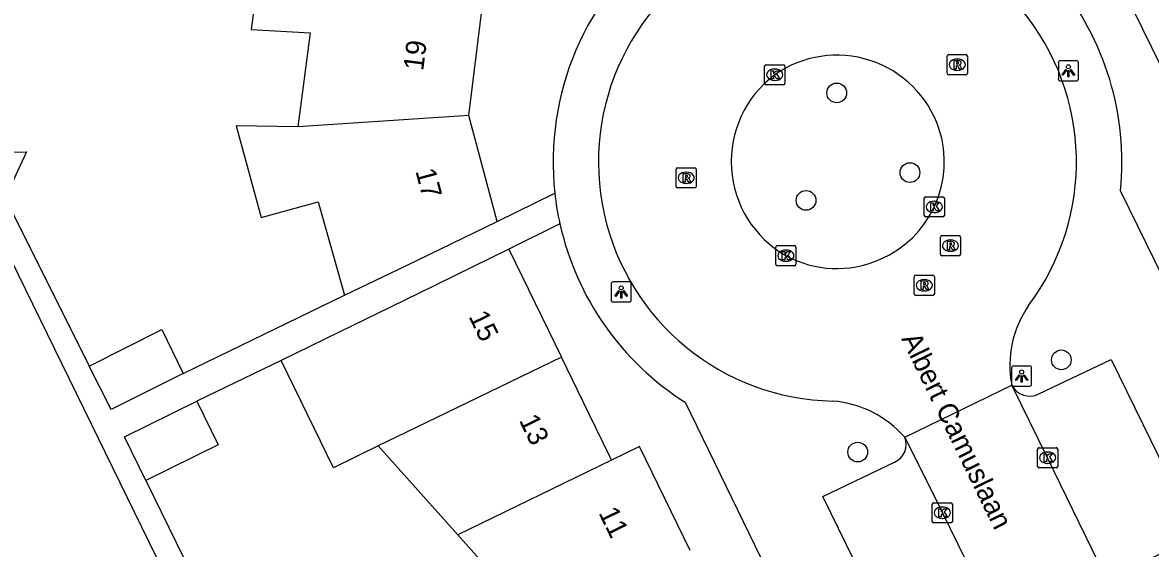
# Model space of a CAD drawing. Extents: x 160457 to 162082, y 388340 to 389736.
# Drawn here: x 160732.7 to 160788.7, y 388927.4 to 388953.5 of the extents above; entities that cross this region are included whole.
import ezdxf

# ---------------------------------------------------------------- set-up
doc = ezdxf.new("R2010")
doc.units = 0
for name, color, linetype in [('IMGEO_Boom', 7, 'Continuous'), ('IMGEO_Kolk', 7, 'Continuous'), ('IMGEO_Lichtpunt', 7, 'Continuous'), ('IMGEO_Openbare_ruimte_label', 7, 'Continuous'), ('IMGEO_Pand', 7, 'Continuous'), ('IMGEO_Pand_nummerreeks', 7, 'Continuous'), ('IMGEO_Rijbaan_lokaal_open', 7, 'Continuous'), ('IMGEO_Rioolput', 7, 'Continuous'), ('IMGEO_Voetpad_open', 7, 'Continuous')]:
    doc.layers.add(name, color=color, linetype=linetype)

msp = doc.modelspace()

# ---------------------------------------------------------------- linework, layer by layer
at = {"layer": 'IMGEO_Boom'}
for centre in [(160773.091, 388949.974), (160776.726, 388946.02), (160771.568, 388944.643), (160784.237, 388936.735), (160774.133, 388932.16)]:
    msp.add_circle(centre, 0.489, dxfattribs=at)
at = {"layer": 'IMGEO_Kolk'}
for p, q in [((160769.515, 388950.448), (160769.515, 388951.3)), ((160769.59, 388951.374), (160770.442, 388951.374)), ((160770.516, 388951.3), (160770.516, 388950.448)), ((160770.003, 388951.154), (160770.028, 388951.154)), ((160770.442, 388950.374), (160769.59, 388950.374)), ((160770.026, 388950.594), (160770.001, 388950.594)), ((160777.433, 388943.895), (160777.433, 388944.747)), ((160777.508, 388944.821), (160778.36, 388944.821)), ((160777.921, 388944.601), (160777.946, 388944.601)), ((160778.434, 388944.747), (160778.434, 388943.895)), ((160777.944, 388944.041), (160777.919, 388944.041)), ((160778.36, 388943.821), (160777.508, 388943.821)), ((160770.069, 388941.476), (160770.069, 388942.328)), ((160770.144, 388942.402), (160770.996, 388942.402)), ((160771.07, 388942.328), (160771.07, 388941.476)), ((160770.557, 388942.182), (160770.582, 388942.182)), ((160770.996, 388941.402), (160770.144, 388941.402)), ((160770.58, 388941.622), (160770.555, 388941.622)), ((160783.057, 388931.453), (160783.057, 388932.305)), ((160783.132, 388932.379), (160783.984, 388932.379)), ((160783.545, 388932.159), (160783.57, 388932.159)), ((160784.058, 388932.305), (160784.058, 388931.453)), ((160783.568, 388931.599), (160783.543, 388931.599)), ((160783.984, 388931.379), (160783.132, 388931.379)), ((160777.832, 388928.725), (160777.832, 388929.577)), ((160777.907, 388929.651), (160778.759, 388929.651)), ((160778.32, 388929.431), (160778.345, 388929.431)), ((160778.833, 388929.577), (160778.833, 388928.725)), ((160778.343, 388928.871), (160778.318, 388928.871)), ((160778.759, 388928.651), (160777.907, 388928.651))]:
    msp.add_line(p, q, dxfattribs=at)
for points in [[(160769.515, 388950.448), (160769.515, 388951.3)], [(160769.59, 388951.374), (160770.442, 388951.374)], [(160770.516, 388951.3), (160770.516, 388950.448)], [(160769.836, 388951.074), (160769.959, 388951.074), (160769.959, 388950.923), (160770.089, 388951.074), (160770.253, 388951.074), (160770.107, 388950.923), (160770.26, 388950.674), (160770.108, 388950.674), (160770.023, 388950.838), (160769.959, 388950.771), (160769.959, 388950.674), (160769.836, 388950.674), (160769.836, 388951.074)], [(160770.442, 388950.374), (160769.59, 388950.374)], [(160777.433, 388943.895), (160777.433, 388944.747)], [(160777.508, 388944.821), (160778.36, 388944.821)], [(160777.754, 388944.521), (160777.877, 388944.521), (160777.877, 388944.37), (160778.007, 388944.521), (160778.171, 388944.521), (160778.025, 388944.37), (160778.178, 388944.121), (160778.026, 388944.121), (160777.941, 388944.285), (160777.877, 388944.218), (160777.877, 388944.121), (160777.754, 388944.121), (160777.754, 388944.521)], [(160778.434, 388944.747), (160778.434, 388943.895)], [(160778.36, 388943.821), (160777.508, 388943.821)], [(160770.069, 388941.476), (160770.069, 388942.328)], [(160770.144, 388942.402), (160770.996, 388942.402)], [(160771.07, 388942.328), (160771.07, 388941.476)], [(160770.39, 388942.102), (160770.513, 388942.102), (160770.513, 388941.951), (160770.643, 388942.102), (160770.807, 388942.102), (160770.661, 388941.951), (160770.814, 388941.702), (160770.662, 388941.702), (160770.577, 388941.866), (160770.513, 388941.799), (160770.513, 388941.702), (160770.39, 388941.702), (160770.39, 388942.102)], [(160770.996, 388941.402), (160770.144, 388941.402)], [(160783.057, 388931.453), (160783.057, 388932.305)], [(160783.132, 388932.379), (160783.984, 388932.379)], [(160784.058, 388932.305), (160784.058, 388931.453)], [(160783.378, 388932.079), (160783.501, 388932.079), (160783.501, 388931.928), (160783.631, 388932.079), (160783.795, 388932.079), (160783.649, 388931.928), (160783.802, 388931.679), (160783.65, 388931.679), (160783.565, 388931.843), (160783.501, 388931.776), (160783.501, 388931.679), (160783.378, 388931.679), (160783.378, 388932.079)], [(160783.984, 388931.379), (160783.132, 388931.379)], [(160777.832, 388928.725), (160777.832, 388929.577)], [(160777.907, 388929.651), (160778.759, 388929.651)], [(160778.153, 388929.351), (160778.276, 388929.351), (160778.276, 388929.2), (160778.406, 388929.351), (160778.57, 388929.351), (160778.424, 388929.2), (160778.577, 388928.951), (160778.425, 388928.951), (160778.34, 388929.115), (160778.276, 388929.048), (160778.276, 388928.951), (160778.153, 388928.951), (160778.153, 388929.351)], [(160778.833, 388929.577), (160778.833, 388928.725)], [(160778.759, 388928.651), (160777.907, 388928.651)]]:
    msp.add_lwpolyline(points, dxfattribs=at)
for centre, start, end in [((160769.592, 388951.298), 91.552, 178.448), ((160769.592, 388951.298), 91.552, 178.448), ((160770.44, 388951.298), 1.552, 88.448), ((160770.44, 388951.298), 1.552, 88.448), ((160769.592, 388950.45), 181.552, 268.448), ((160769.592, 388950.45), 181.552, 268.448), ((160770.44, 388950.45), 271.552, 358.448), ((160770.44, 388950.45), 271.552, 358.448), ((160777.51, 388944.745), 91.552, 178.448), ((160777.51, 388944.745), 91.552, 178.448), ((160778.358, 388944.745), 1.552, 88.448), ((160778.358, 388944.745), 1.552, 88.448), ((160777.51, 388943.897), 181.552, 268.448), ((160777.51, 388943.897), 181.552, 268.448), ((160778.358, 388943.897), 271.552, 358.448), ((160778.358, 388943.897), 271.552, 358.448), ((160770.146, 388942.326), 91.552, 178.448), ((160770.146, 388942.326), 91.552, 178.448), ((160770.994, 388942.326), 1.552, 88.448), ((160770.994, 388942.326), 1.552, 88.448), ((160770.146, 388941.478), 181.552, 268.448), ((160770.146, 388941.478), 181.552, 268.448), ((160770.994, 388941.478), 271.552, 358.448), ((160770.994, 388941.478), 271.552, 358.448), ((160783.134, 388932.303), 91.552, 178.448), ((160783.134, 388932.303), 91.552, 178.448), ((160783.982, 388932.303), 1.552, 88.448), ((160783.982, 388932.303), 1.552, 88.448), ((160783.134, 388931.455), 181.552, 268.448), ((160783.134, 388931.455), 181.552, 268.448), ((160783.982, 388931.455), 271.552, 358.448), ((160783.982, 388931.455), 271.552, 358.448), ((160777.909, 388929.575), 91.552, 178.448), ((160777.909, 388929.575), 91.552, 178.448), ((160778.757, 388929.575), 1.552, 88.448), ((160778.757, 388929.575), 1.552, 88.448), ((160777.909, 388928.727), 181.552, 268.448), ((160777.909, 388928.727), 181.552, 268.448), ((160778.757, 388928.727), 271.552, 358.448), ((160778.757, 388928.727), 271.552, 358.448)]:
    msp.add_arc(centre, 0.0765, start, end, dxfattribs=at)
for centre, major_axis, ratio, start_param, end_param in [((160770.002, 388950.874), (-0.387, 0.002), 0.722429, 4.712389, 7.853982), ((160770.027, 388950.874), (-0.39, 0.002), 0.717154, 1.570796, 4.712389), ((160777.92, 388944.321), (-0.387, 0.002), 0.722429, 4.712389, 7.853982), ((160777.945, 388944.321), (-0.39, 0.002), 0.717154, 1.570796, 4.712389), ((160770.556, 388941.902), (-0.387, 0.002), 0.722429, 4.712389, 7.853982), ((160770.581, 388941.902), (-0.39, 0.002), 0.717154, 1.570796, 4.712389), ((160783.544, 388931.879), (-0.387, 0.002), 0.722429, 4.712389, 7.853982), ((160783.569, 388931.879), (-0.39, 0.002), 0.717154, 1.570796, 4.712389), ((160778.319, 388929.151), (-0.387, 0.002), 0.722429, 4.712389, 7.853982), ((160778.344, 388929.151), (-0.39, 0.002), 0.717154, 1.570796, 4.712389)]:
    msp.add_ellipse(centre, major_axis=major_axis, ratio=ratio, start_param=start_param, end_param=end_param, dxfattribs=at)
at = {"layer": 'IMGEO_Lichtpunt'}
for p, q in [((160784.089, 388951.472), (160784.089, 388950.665)), ((160784.089, 388951.472), (160784.089, 388950.665)), ((160784.991, 388951.567), (160784.183, 388951.567)), ((160784.991, 388951.567), (160784.183, 388951.567)), ((160785.085, 388950.665), (160785.085, 388951.472)), ((160785.085, 388950.665), (160785.085, 388951.472)), ((160784.183, 388950.571), (160784.991, 388950.571)), ((160784.183, 388950.571), (160784.991, 388950.571)), ((160762.801, 388940.6), (160761.993, 388940.6)), ((160762.801, 388940.6), (160761.993, 388940.6)), ((160761.899, 388940.505), (160761.899, 388939.698)), ((160761.899, 388940.505), (160761.899, 388939.698)), ((160762.895, 388939.698), (160762.895, 388940.505)), ((160762.895, 388939.698), (160762.895, 388940.505)), ((160761.993, 388939.604), (160762.801, 388939.604)), ((160761.993, 388939.604), (160762.801, 388939.604)), ((160781.769, 388936.334), (160781.769, 388935.527)), ((160781.769, 388936.334), (160781.769, 388935.527)), ((160782.671, 388936.429), (160781.863, 388936.429)), ((160782.671, 388936.429), (160781.863, 388936.429)), ((160782.765, 388935.527), (160782.765, 388936.334)), ((160782.765, 388935.527), (160782.765, 388936.334)), ((160781.863, 388935.433), (160782.671, 388935.433)), ((160781.863, 388935.433), (160782.671, 388935.433))]:
    msp.add_line(p, q, dxfattribs=at)
for points in [[(160784.463, 388951.136), (160784.502, 388951.108), (160784.314, 388950.846), (160784.276, 388950.873), (160784.463, 388951.136)], [(160784.565, 388951.088), (160784.612, 388951.088), (160784.612, 388950.766), (160784.565, 388950.766), (160784.565, 388951.088)], [(160784.675, 388951.108), (160784.713, 388951.135), (160784.9, 388950.873), (160784.861, 388950.845), (160784.675, 388951.108)], [(160762.273, 388940.169), (160762.312, 388940.141), (160762.124, 388939.879), (160762.086, 388939.906), (160762.273, 388940.169)], [(160762.375, 388940.121), (160762.422, 388940.121), (160762.422, 388939.799), (160762.375, 388939.799), (160762.375, 388940.121)], [(160762.485, 388940.141), (160762.523, 388940.168), (160762.71, 388939.906), (160762.671, 388939.878), (160762.485, 388940.141)], [(160782.143, 388935.998), (160782.182, 388935.97), (160781.994, 388935.708), (160781.956, 388935.735), (160782.143, 388935.998)], [(160782.245, 388935.95), (160782.292, 388935.95), (160782.292, 388935.628), (160782.245, 388935.628), (160782.245, 388935.95)], [(160782.355, 388935.97), (160782.393, 388935.997), (160782.58, 388935.735), (160782.541, 388935.707), (160782.355, 388935.97)]]:
    msp.add_lwpolyline(points, dxfattribs=at)
for centre in [(160784.588, 388951.27), (160762.398, 388940.303), (160782.268, 388936.132)]:
    msp.add_circle(centre, 0.0994, dxfattribs=at)
for centre, start, end in [((160784.183, 388951.472), 90, 180), ((160784.183, 388951.472), 90, 180), ((160784.991, 388951.472), 0, 90), ((160784.991, 388951.472), 0, 90), ((160784.183, 388950.665), 180, 270), ((160784.183, 388950.665), 180, 270), ((160784.991, 388950.665), 270, 0), ((160784.991, 388950.665), 270, 360), ((160761.993, 388940.505), 90, 180), ((160761.993, 388940.505), 90, 180), ((160762.801, 388940.505), 0, 90), ((160762.801, 388940.505), 0, 90), ((160761.993, 388939.698), 180, 270), ((160761.993, 388939.698), 180, 270), ((160762.801, 388939.698), 270, 0), ((160762.801, 388939.698), 270, 360), ((160781.863, 388936.334), 90, 180), ((160781.863, 388936.334), 90, 180), ((160782.671, 388936.334), 0, 90), ((160782.671, 388936.334), 0, 90), ((160781.863, 388935.527), 180, 270), ((160781.863, 388935.527), 180, 270), ((160782.671, 388935.527), 270, 0), ((160782.671, 388935.527), 270, 360)]:
    msp.add_arc(centre, 0.0946, start, end, dxfattribs=at)
at = {"layer": 'IMGEO_Pand'}
for points in [[(160745.144, 388957.349), (160744.612, 388957.523), (160744.035, 388953.122), (160746.964, 388952.951), (160746.348, 388948.298)], [(160786.512, 388956.747), (160789.121, 388951.402)], [(160754.837, 388948.857), (160755.486, 388954.065)], [(160754.837, 388948.857), (160746.348, 388948.298)], [(160756.236, 388943.603), (160754.837, 388948.857)], [(160746.348, 388948.298), (160743.289, 388948.335), (160744.531, 388943.789), (160747.367, 388944.564), (160748.671, 388939.936)], [(160748.671, 388939.936), (160751.737, 388941.422), (160756.236, 388943.603)], [(160756.828, 388942.232), (160752.339, 388940.032), (160747.721, 388937.769), (160745.529, 388936.703)], [(160756.828, 388942.232), (160759.439, 388936.866)], [(160736.003, 388936.427), (160739.605, 388938.247), (160740.666, 388936.058)], [(160750.338, 388932.466), (160748.117, 388931.385), (160745.529, 388936.703)], [(160759.439, 388936.866), (160751.703, 388933.126), (160750.338, 388932.466)], [(160761.921, 388931.764), (160761.831, 388931.949), (160760.813, 388934.043), (160759.439, 388936.866)], [(160740.666, 388936.058), (160737.085, 388934.266), (160736.003, 388936.427)], [(160738.811, 388930.755), (160737.751, 388932.921), (160741.344, 388934.679)], [(160741.344, 388934.679), (160742.404, 388932.513), (160738.811, 388930.755)], [(160750.338, 388932.466), (160754.288, 388928.054)], [(160765.822, 388927.277), (160763.3, 388932.434), (160761.921, 388931.764)], [(160761.921, 388931.764), (160754.288, 388928.054)], [(160754.288, 388928.054), (160756.545, 388925.533), (160758.111, 388923.784), (160758.268, 388923.609)]]:
    msp.add_lwpolyline(points, dxfattribs=at)
at = {"layer": 'IMGEO_Rijbaan_lokaal_open'}
for points in [[(160776.468, 388932.894), (160781.78, 388935.479)], [(160786.718, 388925.395), (160783.557, 388931.878), (160781.78, 388935.479)], [(160776.468, 388932.894), (160778.334, 388929.151), (160781.379, 388922.929)]]:
    msp.add_lwpolyline(points, dxfattribs=at)
for centre, radius, start, end in [((160773.127, 388946.547), 11.859, 323.1268, 116.142), ((160773.127, 388946.547), 11.859, 116.1392, 268.92), ((160773.096, 388946.493), 5.354, 18.7677, 125.1191), ((160773.231, 388946.57), 5.372, 126.7696, 240.2996), ((160773.156, 388946.562), 5.276, 292.9947, 18.2714), ((160773.097, 388946.558), 5.295, 241.4965, 293.5993), ((160786.852, 388936.473), 5.168, 145.0829, 191.0842), ((160772.466, 388929.386), 5.322, 41.2374, 85.2859)]:
    msp.add_arc(centre, radius, start, end, dxfattribs=at)
at = {"layer": 'IMGEO_Rioolput'}
for p, q in [((160778.573, 388950.946), (160778.573, 388951.798)), ((160778.648, 388951.872), (160779.5, 388951.872)), ((160779.574, 388951.798), (160779.574, 388950.946)), ((160779.061, 388951.652), (160779.086, 388951.652)), ((160779.5, 388950.872), (160778.648, 388950.872)), ((160779.084, 388951.092), (160779.059, 388951.092)), ((160765.122, 388945.338), (160765.122, 388946.19)), ((160765.197, 388946.264), (160766.049, 388946.264)), ((160766.123, 388946.19), (160766.123, 388945.338)), ((160765.61, 388946.044), (160765.635, 388946.044)), ((160766.049, 388945.264), (160765.197, 388945.264)), ((160765.633, 388945.484), (160765.608, 388945.484)), ((160778.236, 388941.975), (160778.236, 388942.827)), ((160778.311, 388942.901), (160779.163, 388942.901)), ((160779.237, 388942.827), (160779.237, 388941.975)), ((160778.724, 388942.681), (160778.749, 388942.681)), ((160779.163, 388941.901), (160778.311, 388941.901)), ((160778.747, 388942.121), (160778.722, 388942.121)), ((160776.935, 388940.008), (160776.935, 388940.86)), ((160777.01, 388940.934), (160777.862, 388940.934)), ((160777.423, 388940.714), (160777.448, 388940.714)), ((160777.936, 388940.86), (160777.936, 388940.008)), ((160777.446, 388940.154), (160777.421, 388940.154)), ((160777.862, 388939.934), (160777.01, 388939.934))]:
    msp.add_line(p, q, dxfattribs=at)
for points in [[(160778.573, 388950.946), (160778.573, 388951.798)], [(160778.648, 388951.872), (160779.5, 388951.872)], [(160779.574, 388951.798), (160779.574, 388950.946)], [(160779.162, 388951.57), (160778.91, 388951.572), (160778.91, 388951.172)], [(160778.91, 388951.172), (160779.034, 388951.172), (160779.034, 388951.334), (160779.045, 388951.334)], [(160779.088, 388951.491), (160779.034, 388951.491), (160779.034, 388951.41)], [(160779.034, 388951.41), (160779.086, 388951.41)], [(160779.092, 388951.305), (160779.163, 388951.172), (160779.303, 388951.172), (160779.238, 388951.298)], [(160779.5, 388950.872), (160778.648, 388950.872)], [(160765.122, 388945.338), (160765.122, 388946.19)], [(160765.197, 388946.264), (160766.049, 388946.264)], [(160766.123, 388946.19), (160766.123, 388945.338)], [(160765.711, 388945.962), (160765.459, 388945.964), (160765.459, 388945.564)], [(160765.459, 388945.564), (160765.583, 388945.564), (160765.583, 388945.726), (160765.594, 388945.726)], [(160765.637, 388945.883), (160765.583, 388945.883), (160765.583, 388945.802)], [(160765.583, 388945.802), (160765.635, 388945.802)], [(160765.641, 388945.697), (160765.712, 388945.564), (160765.852, 388945.564), (160765.787, 388945.69)], [(160766.049, 388945.264), (160765.197, 388945.264)], [(160778.236, 388941.975), (160778.236, 388942.827)], [(160778.311, 388942.901), (160779.163, 388942.901)], [(160779.237, 388942.827), (160779.237, 388941.975)], [(160778.825, 388942.599), (160778.573, 388942.601), (160778.573, 388942.201)], [(160778.573, 388942.201), (160778.697, 388942.201), (160778.697, 388942.363), (160778.708, 388942.363)], [(160778.751, 388942.52), (160778.697, 388942.52), (160778.697, 388942.439)], [(160778.697, 388942.439), (160778.749, 388942.439)], [(160778.755, 388942.334), (160778.826, 388942.201), (160778.966, 388942.201), (160778.901, 388942.327)], [(160779.163, 388941.901), (160778.311, 388941.901)], [(160776.935, 388940.008), (160776.935, 388940.86)], [(160777.01, 388940.934), (160777.862, 388940.934)], [(160777.524, 388940.632), (160777.272, 388940.634), (160777.272, 388940.234)], [(160777.45, 388940.553), (160777.396, 388940.553), (160777.396, 388940.472)], [(160777.936, 388940.86), (160777.936, 388940.008)], [(160777.272, 388940.234), (160777.396, 388940.234), (160777.396, 388940.396), (160777.407, 388940.396)], [(160777.396, 388940.472), (160777.448, 388940.472)], [(160777.454, 388940.367), (160777.525, 388940.234), (160777.665, 388940.234), (160777.6, 388940.36)], [(160777.862, 388939.934), (160777.01, 388939.934)]]:
    msp.add_lwpolyline(points, dxfattribs=at)
for centre, radius, start, end in [((160778.65, 388951.796), 0.0765, 91.552, 178.448), ((160778.65, 388951.796), 0.0765, 91.552, 178.448), ((160779.498, 388951.796), 0.0765, 1.552, 88.448), ((160779.498, 388951.796), 0.0765, 1.552, 88.448), ((160779.044, 388951.281), 0.0533, 26.0293, 88.6989), ((160779.07, 388951.599), 0.19, 274.7715, 282.9687), ((160779.094, 388951.395), 0.0964, 77.0061, 93.1865), ((160779.108, 388951.452), 0.0378, 276.6634, 79.6772), ((160779.161, 388951.46), 0.109, 350.3612, 89.416), ((160779.159, 388951.46), 0.112, 277.5842, 350.9817), ((160779.143, 388951.245), 0.108, 29.5134, 73.7905), ((160778.65, 388950.948), 0.0765, 181.552, 268.448), ((160778.65, 388950.948), 0.0765, 181.552, 268.448), ((160779.498, 388950.948), 0.0765, 271.552, 358.448), ((160779.498, 388950.948), 0.0765, 271.552, 358.448), ((160765.199, 388946.188), 0.0765, 91.552, 178.448), ((160765.199, 388946.188), 0.0765, 91.552, 178.448), ((160766.047, 388946.188), 0.0765, 1.552, 88.448), ((160766.047, 388946.188), 0.0765, 1.552, 88.448), ((160765.593, 388945.673), 0.0533, 26.0293, 88.6989), ((160765.619, 388945.991), 0.19, 274.7715, 282.9687), ((160765.643, 388945.787), 0.0964, 77.0061, 93.1865), ((160765.657, 388945.844), 0.0378, 276.6634, 79.6772), ((160765.71, 388945.852), 0.109, 350.3612, 89.416), ((160765.708, 388945.852), 0.112, 277.5842, 350.9817), ((160765.692, 388945.637), 0.108, 29.5134, 73.7905), ((160765.199, 388945.34), 0.0765, 181.552, 268.448), ((160765.199, 388945.34), 0.0765, 181.552, 268.448), ((160766.047, 388945.34), 0.0765, 271.552, 358.448), ((160766.047, 388945.34), 0.0765, 271.552, 358.448), ((160778.313, 388942.825), 0.0765, 91.552, 178.448), ((160778.313, 388942.825), 0.0765, 91.552, 178.448), ((160779.161, 388942.825), 0.0765, 1.552, 88.448), ((160779.161, 388942.825), 0.0765, 1.552, 88.448), ((160778.707, 388942.31), 0.0533, 26.0293, 88.6989), ((160778.733, 388942.628), 0.19, 274.7715, 282.9687), ((160778.757, 388942.424), 0.0964, 77.0061, 93.1865), ((160778.771, 388942.481), 0.0378, 276.6634, 79.6772), ((160778.824, 388942.489), 0.109, 350.3612, 89.416), ((160778.822, 388942.489), 0.112, 277.5842, 350.9817), ((160778.806, 388942.274), 0.108, 29.5134, 73.7905), ((160778.313, 388941.977), 0.0765, 181.552, 268.448), ((160778.313, 388941.977), 0.0765, 181.552, 268.448), ((160779.161, 388941.977), 0.0765, 271.552, 358.448), ((160779.161, 388941.977), 0.0765, 271.552, 358.448), ((160777.012, 388940.858), 0.0765, 91.552, 178.448), ((160777.012, 388940.858), 0.0765, 91.552, 178.448), ((160777.456, 388940.457), 0.0964, 77.0061, 93.1865), ((160777.47, 388940.514), 0.0378, 276.6634, 79.6772), ((160777.523, 388940.522), 0.109, 350.3612, 89.416), ((160777.86, 388940.858), 0.0765, 1.552, 88.448), ((160777.86, 388940.858), 0.0765, 1.552, 88.448), ((160777.012, 388940.01), 0.0765, 181.552, 268.448), ((160777.012, 388940.01), 0.0765, 181.552, 268.448), ((160777.406, 388940.343), 0.0533, 26.0293, 88.6989), ((160777.432, 388940.661), 0.19, 274.7715, 282.9687), ((160777.521, 388940.522), 0.112, 277.5842, 350.9817), ((160777.505, 388940.307), 0.108, 29.5134, 73.7905), ((160777.86, 388940.01), 0.0765, 271.552, 358.448), ((160777.86, 388940.01), 0.0765, 271.552, 358.448)]:
    msp.add_arc(centre, radius, start, end, dxfattribs=at)
for centre, major_axis, ratio, start_param, end_param in [((160779.06, 388951.372), (-0.387, 0.002), 0.722429, 4.712389, 7.853982), ((160779.085, 388951.372), (-0.39, 0.002), 0.717154, 1.570796, 4.712389), ((160765.609, 388945.764), (-0.387, 0.002), 0.722429, 4.712389, 7.853982), ((160765.634, 388945.764), (-0.39, 0.002), 0.717154, 1.570796, 4.712389), ((160778.723, 388942.401), (-0.387, 0.002), 0.722429, 4.712389, 7.853982), ((160778.748, 388942.401), (-0.39, 0.002), 0.717154, 1.570796, 4.712389), ((160777.422, 388940.434), (-0.387, 0.002), 0.722429, 4.712389, 7.853982), ((160777.447, 388940.434), (-0.39, 0.002), 0.717154, 1.570796, 4.712389)]:
    msp.add_ellipse(centre, major_axis=major_axis, ratio=ratio, start_param=start_param, end_param=end_param, dxfattribs=at)
at = {"layer": 'IMGEO_Voetpad_open'}
for points in [[(160743.899, 388920.357), (160745.465, 388917.158), (160744.386, 388916.63), (160730.313, 388945.38), (160730.986, 388947.021), (160732.891, 388947.051), (160731.827, 388944.767), (160736.003, 388936.427)], [(160756.236, 388943.603), (160759.101, 388945.008)], [(160803.386, 388912.082), (160787.173, 388945.121)], [(160759.356, 388943.475), (160756.828, 388942.232)], [(160740.666, 388936.058), (160748.671, 388939.936)], [(160745.529, 388936.703), (160741.344, 388934.679)], [(160783.12, 388935.047), (160786.705, 388936.744), (160791.019, 388927.969), (160786.936, 388926.069)], [(160765.575, 388934.628), (160781.694, 388901.467)], [(160780.712, 388923.124), (160776.684, 388921.204), (160772.395, 388929.954), (160775.961, 388931.661)], [(160738.811, 388930.755), (160741.823, 388924.598)]]:
    msp.add_lwpolyline(points, dxfattribs=at)
for centre, radius, start, end in [((160773.153, 388946.549), 14.136, 127.6135, 186.26), ((160773.123, 388946.547), 14.122, 354.2056, 39.5198), ((160772.889, 388946.514), 13.87, 186.2326, 192.6557), ((160773.143, 388946.557), 14.127, 192.6013, 237.6093), ((160782.668, 388935.938), 0.999, 207.3529, 296.9097), ((160775.58, 388932.538), 0.956, 293.4498, 21.846)]:
    msp.add_arc(centre, radius, start, end, dxfattribs=at)

# ---------------------------------------------------------------- texts
at = {"layer": 'IMGEO_Openbare_ruimte_label'}
msp.add_text('Albert Camuslaan', height=1, rotation=296.0524, dxfattribs=at).set_placement((160776.281, 388937.785))
at = {"layer": 'IMGEO_Pand_nummerreeks'}
for s, rotation, p in [('19', 82.8966, (160752.57, 388951.044)), ('17', 284.9104, (160752.178, 388946.097)), ('15', 295.9433, (160754.808, 388938.888)), ('13', 295.9433, (160757.31, 388933.746)), ('11', 296.0579, (160761.256, 388929.15))]:
    msp.add_text(s, height=1, rotation=rotation, dxfattribs=at).set_placement(p)

doc.saveas('drawing.dxf')
